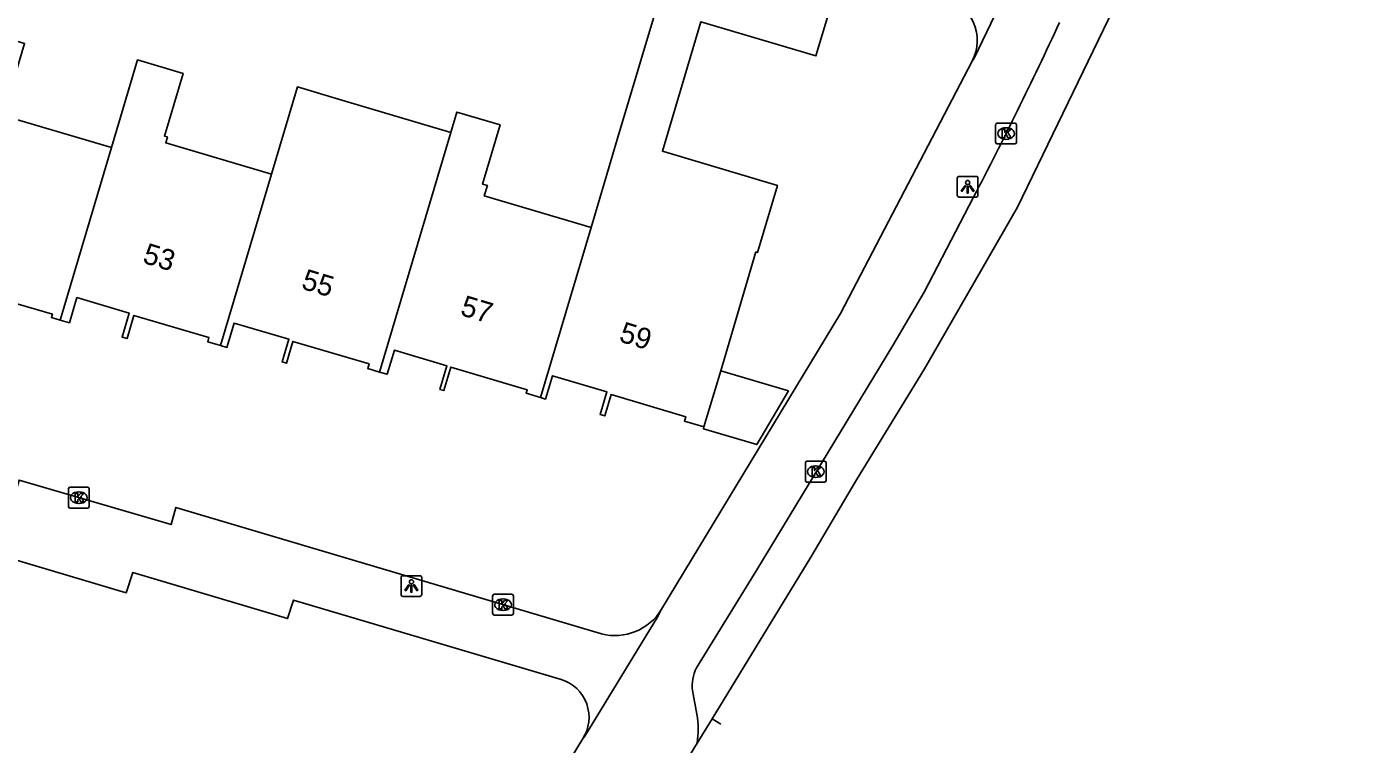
# Model space of a CAD drawing. Extents: x 162186 to 163152, y 385513 to 386513.
# Drawn here: x 162826.3 to 162890.3, y 386071.9 to 386106.5 of the extents above; entities that cross this region are included whole.
import ezdxf

# ---------------------------------------------------------------- set-up
doc = ezdxf.new("R2010")
doc.units = 0
for name, color, linetype in [('IMGEO_Kolk', 7, 'Continuous'), ('IMGEO_Lichtpunt', 7, 'Continuous'), ('IMGEO_Pand', 7, 'Continuous'), ('IMGEO_Pand_nummerreeks', 7, 'Continuous'), ('IMGEO_Rijbaan_lokaal_gesloten', 7, 'Continuous'), ('IMGEO_Rijbaan_lokaal_open', 7, 'Continuous'), ('IMGEO_Voetpad_open', 7, 'Continuous')]:
    doc.layers.add(name, color=color, linetype=linetype)

msp = doc.modelspace()

# ---------------------------------------------------------------- linework, layer by layer
at = {"layer": 'IMGEO_Kolk'}
for p, q in [((162873.002, 386100.933), (162873.002, 386101.785)), ((162873.077, 386101.859), (162873.929, 386101.859)), ((162873.49, 386101.639), (162873.515, 386101.639)), ((162874.003, 386101.785), (162874.003, 386100.933)), ((162873.513, 386101.079), (162873.488, 386101.079)), ((162873.929, 386100.859), (162873.077, 386100.859)), ((162863.913, 386085.582), (162864.765, 386085.582)), ((162863.838, 386084.656), (162863.838, 386085.508)), ((162864.326, 386085.362), (162864.351, 386085.362)), ((162864.839, 386085.508), (162864.839, 386084.656)), ((162828.428, 386084.33), (162829.28, 386084.33)), ((162864.765, 386084.582), (162863.913, 386084.582)), ((162864.349, 386084.802), (162864.324, 386084.802)), ((162828.353, 386083.404), (162828.353, 386084.256)), ((162828.841, 386084.11), (162828.866, 386084.11)), ((162829.354, 386084.256), (162829.354, 386083.404)), ((162829.28, 386083.33), (162828.428, 386083.33)), ((162828.864, 386083.55), (162828.839, 386083.55)), ((162848.855, 386079.176), (162849.707, 386079.176)), ((162848.78, 386078.25), (162848.78, 386079.102)), ((162849.268, 386078.956), (162849.293, 386078.956)), ((162849.781, 386079.102), (162849.781, 386078.25)), ((162849.707, 386078.176), (162848.855, 386078.176)), ((162849.291, 386078.396), (162849.266, 386078.396))]:
    msp.add_line(p, q, dxfattribs=at)
for points in [[(162873.002, 386100.933), (162873.002, 386101.785)], [(162873.077, 386101.859), (162873.929, 386101.859)], [(162874.003, 386101.785), (162874.003, 386100.933)], [(162873.323, 386101.559), (162873.446, 386101.559), (162873.446, 386101.408), (162873.576, 386101.559), (162873.74, 386101.559), (162873.594, 386101.408), (162873.747, 386101.159), (162873.595, 386101.159), (162873.51, 386101.323), (162873.446, 386101.256), (162873.446, 386101.159), (162873.323, 386101.159), (162873.323, 386101.559)], [(162873.929, 386100.859), (162873.077, 386100.859)], [(162863.913, 386085.582), (162864.765, 386085.582)], [(162863.838, 386084.656), (162863.838, 386085.508)], [(162864.159, 386085.282), (162864.282, 386085.282), (162864.282, 386085.131), (162864.412, 386085.282), (162864.576, 386085.282), (162864.43, 386085.131), (162864.583, 386084.882), (162864.431, 386084.882), (162864.346, 386085.046), (162864.282, 386084.979), (162864.282, 386084.882), (162864.159, 386084.882), (162864.159, 386085.282)], [(162864.839, 386085.508), (162864.839, 386084.656)], [(162828.428, 386084.33), (162829.28, 386084.33)], [(162864.765, 386084.582), (162863.913, 386084.582)], [(162828.353, 386083.404), (162828.353, 386084.256)], [(162828.674, 386084.03), (162828.797, 386084.03), (162828.797, 386083.879), (162828.927, 386084.03), (162829.091, 386084.03), (162828.945, 386083.879), (162829.098, 386083.63), (162828.946, 386083.63), (162828.861, 386083.794), (162828.797, 386083.727), (162828.797, 386083.63), (162828.674, 386083.63), (162828.674, 386084.03)], [(162829.354, 386084.256), (162829.354, 386083.404)], [(162829.28, 386083.33), (162828.428, 386083.33)], [(162848.855, 386079.176), (162849.707, 386079.176)], [(162848.78, 386078.25), (162848.78, 386079.102)], [(162849.101, 386078.876), (162849.224, 386078.876), (162849.224, 386078.725), (162849.354, 386078.876), (162849.518, 386078.876), (162849.372, 386078.725), (162849.525, 386078.476), (162849.373, 386078.476), (162849.288, 386078.64), (162849.224, 386078.573), (162849.224, 386078.476), (162849.101, 386078.476), (162849.101, 386078.876)], [(162849.781, 386079.102), (162849.781, 386078.25)], [(162849.707, 386078.176), (162848.855, 386078.176)]]:
    msp.add_lwpolyline(points, dxfattribs=at)
for centre, start, end in [((162873.079, 386101.783), 91.55205, 178.44795), ((162873.079, 386101.783), 91.55205, 178.44795), ((162873.927, 386101.783), 1.55205, 88.44795), ((162873.927, 386101.783), 1.55205, 88.44795), ((162873.079, 386100.935), 181.55205, 268.44795), ((162873.079, 386100.935), 181.55205, 268.44795), ((162873.927, 386100.935), 271.55205, 358.44795), ((162873.927, 386100.935), 271.55205, 358.44795), ((162863.915, 386085.506), 91.55205, 178.44795), ((162863.915, 386085.506), 91.55205, 178.44795), ((162864.763, 386085.506), 1.55205, 88.44795), ((162864.763, 386085.506), 1.55205, 88.44795), ((162828.43, 386084.254), 91.55205, 178.44795), ((162828.43, 386084.254), 91.55205, 178.44795), ((162829.278, 386084.254), 1.55205, 88.44795), ((162829.278, 386084.254), 1.55205, 88.44795), ((162863.915, 386084.658), 181.55205, 268.44795), ((162863.915, 386084.658), 181.55205, 268.44795), ((162864.763, 386084.658), 271.55205, 358.44795), ((162864.763, 386084.658), 271.55205, 358.44795), ((162828.43, 386083.406), 181.55205, 268.44795), ((162828.43, 386083.406), 181.55205, 268.44795), ((162829.278, 386083.406), 271.55205, 358.44795), ((162829.278, 386083.406), 271.55205, 358.44795), ((162848.857, 386079.1), 91.55205, 178.44795), ((162848.857, 386079.1), 91.55205, 178.44795), ((162849.705, 386079.1), 1.55205, 88.44795), ((162849.705, 386079.1), 1.55205, 88.44795), ((162848.857, 386078.252), 181.55205, 268.44795), ((162848.857, 386078.252), 181.55205, 268.44795), ((162849.705, 386078.252), 271.55205, 358.44795), ((162849.705, 386078.252), 271.55205, 358.44795)]:
    msp.add_arc(centre, 0.0765, start, end, dxfattribs=at)
for centre, major_axis, ratio, start_param, end_param in [((162873.489, 386101.359), (-0.387, 0.002), 0.722429, 4.712389, 7.853982), ((162873.514, 386101.359), (-0.39, 0.002), 0.717154, 1.570796, 4.712389), ((162864.325, 386085.082), (-0.387, 0.002), 0.722429, 4.712389, 7.853982), ((162864.35, 386085.082), (-0.39, 0.002), 0.717154, 1.570796, 4.712389), ((162828.84, 386083.83), (-0.387, 0.002), 0.722429, 4.712389, 7.853982), ((162828.865, 386083.83), (-0.39, 0.002), 0.717154, 1.570796, 4.712389), ((162849.267, 386078.676), (-0.387, 0.002), 0.722429, 4.712389, 7.853982), ((162849.292, 386078.676), (-0.39, 0.002), 0.717154, 1.570796, 4.712389)]:
    msp.add_ellipse(centre, major_axis=major_axis, ratio=ratio, start_param=start_param, end_param=end_param, dxfattribs=at)
at = {"layer": 'IMGEO_Lichtpunt'}
for p, q in [((162871.154, 386099.201), (162871.154, 386098.394)), ((162871.154, 386099.201), (162871.154, 386098.394)), ((162872.056, 386099.296), (162871.248, 386099.296)), ((162872.056, 386099.296), (162871.248, 386099.296)), ((162872.15, 386098.394), (162872.15, 386099.201)), ((162872.15, 386098.394), (162872.15, 386099.201)), ((162871.248, 386098.3), (162872.056, 386098.3)), ((162871.248, 386098.3), (162872.056, 386098.3)), ((162844.37, 386079.977), (162844.37, 386079.17)), ((162844.37, 386079.977), (162844.37, 386079.17)), ((162845.272, 386080.072), (162844.464, 386080.072)), ((162845.272, 386080.072), (162844.464, 386080.072)), ((162845.366, 386079.17), (162845.366, 386079.977)), ((162845.366, 386079.17), (162845.366, 386079.977)), ((162844.464, 386079.076), (162845.272, 386079.076)), ((162844.464, 386079.076), (162845.272, 386079.076))]:
    msp.add_line(p, q, dxfattribs=at)
for points in [[(162871.528, 386098.865), (162871.567, 386098.837), (162871.379, 386098.575), (162871.341, 386098.602), (162871.528, 386098.865)], [(162871.63, 386098.817), (162871.677, 386098.817), (162871.677, 386098.495), (162871.63, 386098.495), (162871.63, 386098.817)], [(162871.74, 386098.837), (162871.778, 386098.864), (162871.965, 386098.602), (162871.926, 386098.574), (162871.74, 386098.837)], [(162844.744, 386079.641), (162844.783, 386079.613), (162844.595, 386079.351), (162844.557, 386079.378), (162844.744, 386079.641)], [(162844.846, 386079.593), (162844.893, 386079.593), (162844.893, 386079.271), (162844.846, 386079.271), (162844.846, 386079.593)], [(162844.956, 386079.613), (162844.994, 386079.64), (162845.181, 386079.378), (162845.142, 386079.35), (162844.956, 386079.613)]]:
    msp.add_lwpolyline(points, dxfattribs=at)
for centre in [(162871.653, 386098.999), (162844.869, 386079.775)]:
    msp.add_circle(centre, 0.0994, dxfattribs=at)
for centre, start, end in [((162871.248, 386099.201), 90, 180), ((162871.248, 386099.201), 90, 180), ((162872.056, 386099.201), 0, 90), ((162872.056, 386099.201), 0, 90), ((162871.248, 386098.394), 180, 270), ((162871.248, 386098.394), 180, 270), ((162872.056, 386098.394), 270, 0), ((162872.056, 386098.394), 270, 360), ((162844.464, 386079.977), 90, 180), ((162844.464, 386079.977), 90, 180), ((162845.272, 386079.977), 0, 90), ((162845.272, 386079.977), 0, 90), ((162844.464, 386079.17), 180, 270), ((162844.464, 386079.17), 180, 270), ((162845.272, 386079.17), 270, 0), ((162845.272, 386079.17), 270, 360)]:
    msp.add_arc(centre, 0.0946, start, end, dxfattribs=at)
at = {"layer": 'IMGEO_Pand'}
for points in [[(162853.518, 386096.838), (162854.778, 386101.076), (162857.851, 386111.377), (162865.557, 386109.157), (162864.348, 386105.093), (162858.808, 386106.741), (162856.955, 386100.51), (162862.495, 386098.864), (162861.535, 386095.633), (162861.459, 386095.656), (162859.76, 386089.94)], [(162830.425, 386100.682), (162825.469, 386102.155), (162825.563, 386102.47), (162825.304, 386102.547), (162826.24, 386105.697), (162824.158, 386106.316), (162822.209, 386099.76), (162818.344, 386100.909), (162816.213, 386093.742), (162820.081, 386092.592), (162820.039, 386092.452), (162820.354, 386092.359), (162820.591, 386093.155), (162823.447, 386092.305), (162823.875, 386093.743), (162827.582, 386092.667), (162827.533, 386092.504), (162827.959, 386092.378)], [(162830.425, 386100.682), (162831.68, 386104.905), (162833.872, 386104.253), (162832.976, 386101.238), (162833.117, 386101.196), (162833.034, 386100.918), (162838.132, 386099.403)], [(162838.132, 386099.403), (162839.382, 386103.607), (162841.525, 386102.97), (162846.764, 386101.413)], [(162846.764, 386101.413), (162847.054, 386102.39), (162849.138, 386101.77), (162848.293, 386098.926), (162848.524, 386098.857), (162848.378, 386098.366), (162853.518, 386096.838)], [(162843.335, 386089.878), (162846.764, 386101.413)], [(162827.959, 386092.378), (162830.425, 386100.682)], [(162838.132, 386099.403), (162835.674, 386091.153)], [(162853.518, 386096.838), (162851.084, 386088.65)], [(162835.674, 386091.153), (162835.059, 386091.336), (162835.117, 386091.534), (162831.509, 386092.606), (162831.176, 386091.485), (162830.933, 386091.557), (162831.276, 386092.713), (162828.757, 386093.462), (162828.396, 386092.248), (162827.959, 386092.378)], [(162843.335, 386089.878), (162842.763, 386090.048), (162842.828, 386090.266), (162839.165, 386091.354), (162838.851, 386090.297), (162838.639, 386090.36), (162838.965, 386091.455), (162836.332, 386092.237), (162835.983, 386091.062), (162835.674, 386091.153)], [(162851.084, 386088.65), (162850.396, 386088.855), (162850.447, 386089.027), (162846.773, 386090.119), (162846.434, 386088.98), (162846.239, 386089.038), (162846.578, 386090.181), (162844.049, 386090.933), (162843.703, 386089.768), (162843.335, 386089.878)], [(162858.957, 386087.24), (162858.018, 386087.519), (162858.079, 386087.724), (162854.48, 386088.793), (162854.174, 386087.761), (162853.96, 386087.825), (162854.285, 386088.916), (162851.658, 386089.697), (162851.326, 386088.578), (162851.084, 386088.65)], [(162859.76, 386089.94), (162863.021, 386088.97), (162861.5, 386086.382), (162858.929, 386087.146), (162858.957, 386087.24)], [(162859.76, 386089.94), (162858.957, 386087.24)]]:
    msp.add_lwpolyline(points, dxfattribs=at)
at = {"layer": 'IMGEO_Rijbaan_lokaal_gesloten'}
msp.add_lwpolyline([(162890.326, 386139.264), (162889.493, 386136.493), (162888.339, 386132.217), (162886.111, 386125.655), (162883.884, 386119.492), (162881.365, 386113.417), (162878.681, 386107.368), (162874.05, 386097.82), (162869.583, 386090.031), (162866.299, 386084.69), (162864.1, 386080.958), (162859.347, 386073.182)], dxfattribs=at)
at = {"layer": 'IMGEO_Rijbaan_lokaal_open'}
for points in [[(162859.347, 386073.182), (162858.628, 386072.006)], [(162859.772, 386072.924), (162859.347, 386073.182)], [(162858.628, 386072.006), (162855.471, 386066.842), (162850.536, 386058.812), (162849.725, 386057.851)]]:
    msp.add_lwpolyline(points, dxfattribs=at)
at = {"layer": 'IMGEO_Voetpad_open'}
for points in [[(162874.903, 386111.176), (162874.786, 386110.879), (162871.967, 386104.993), (162871.875, 386104.849)], [(162856.916, 386078.456), (162865.525, 386092.694), (162871.875, 386104.849)], [(162858.596, 386075.628), (162861.496, 386080.36), (162868.048, 386091.161), (162869.562, 386093.727), (162871.94, 386098.301)], [(162803.409, 386090.347), (162825.679, 386083.648), (162825.975, 386084.675), (162833.293, 386082.531), (162833.524, 386083.355), (162854.019, 386077.271)], [(162800.917, 386088.236), (162831.135, 386079.251), (162831.456, 386080.227), (162838.901, 386078.006), (162839.183, 386078.894), (162852.082, 386075.081)], [(162856.916, 386078.456), (162856.735, 386078.101), (162853.219, 386072.34), (162853.112, 386072.209)], [(162858.612, 386073.402), (162858.404, 386074.538)], [(162853.112, 386072.209), (162838.413, 386048.051)]]:
    msp.add_lwpolyline(points, dxfattribs=at)
for centre, radius, start, end in [((162869.934, 386105.835), 2.177, 333.06861, 73.98296), ((162704.336, 386186.013), 189.168, 332.37569, 335.21135), ((162854.668, 386079.817), 2.628, 255.69131, 328.80212), ((162860.262, 386074.773), 1.873, 152.82696, 187.19307), ((162851.502, 386073.252), 1.918, 327.04705, 72.41218), ((162854.276, 386072.654), 4.4, 351.52924, 9.78408)]:
    msp.add_arc(centre, radius, start, end, dxfattribs=at)

# ---------------------------------------------------------------- texts
at = {"layer": 'IMGEO_Pand_nummerreeks'}
for s, rotation, p in [('53', 343.1356, (162831.877, 386095.149)), ('55', 343.12128, (162839.521, 386093.903)), ('57', 343.41091, (162847.175, 386092.631)), ('59', 342.92013, (162854.819, 386091.362))]:
    msp.add_text(s, height=1, rotation=rotation, dxfattribs=at).set_placement(p)

doc.saveas('drawing.dxf')
